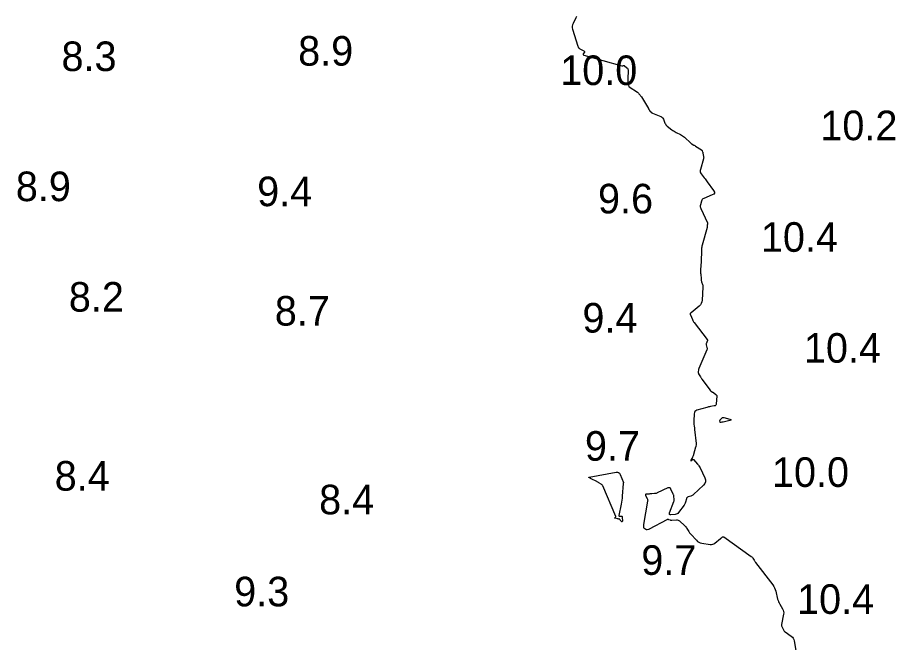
# Model space of a CAD drawing. Extents: x 1023796 to 1112670, y 656573 to 837340.
# Drawn here: x 1100808.4 to 1100956.7, y 688440.7 to 688546.3 of the extents above; entities that cross this region are included whole.
import ezdxf

# ---------------------------------------------------------------- set-up
doc = ezdxf.new("R2010")
doc.units = 0
doc.layers.add('V-CHAN-CONT-10FT', color=7, linetype='Continuous')
doc.layers.add('V-TOPO-SOUN', color=7, linetype='Continuous')

msp = doc.modelspace()

# ---------------------------------------------------------------- linework, layer by layer
at = {"layer": 'V-CHAN-CONT-10FT'}
msp.add_lwpolyline([(1100902.8, 688546.5), (1100902.72, 688546.28), (1100902.24, 688545.34), (1100902.14, 688545.1), (1100902.09, 688544.86), (1100902.1, 688544.62), (1100902.15, 688544.36), (1100903.01, 688541.5), (1100903.07, 688541.36), (1100903.15, 688541.24), (1100903.25, 688541.14), (1100903.38, 688541.06), (1100904.06, 688540.7), (1100904.12, 688540.66), (1100904.16, 688540.6), (1100904.16, 688540.54), (1100904.13, 688540.47), (1100903.95, 688540.18), (1100903.92, 688540.11), (1100903.92, 688540.05), (1100903.95, 688540.01), (1100904.02, 688539.98), (1100910.48, 688538.17), (1100910.51, 688538.16), (1100910.55, 688538.16), (1100910.58, 688538.16), (1100910.61, 688538.17), (1100910.73, 688538.23), (1100910.75, 688538.24), (1100910.78, 688538.24), (1100910.81, 688538.23), (1100910.84, 688538.21), (1100911.33, 688537.84), (1100911.41, 688537.77), (1100911.47, 688537.68), (1100911.5, 688537.59), (1100911.51, 688537.48), (1100911.45, 688535.85), (1100911.45, 688535.73), (1100911.45, 688535.61), (1100911.47, 688535.49), (1100911.49, 688535.37), (1100911.62, 688534.69), (1100911.63, 688534.68), (1100911.63, 688534.67), (1100911.64, 688534.66), (1100911.65, 688534.65), (1100911.68, 688534.63), (1100911.69, 688534.62), (1100911.7, 688534.61), (1100911.7, 688534.61), (1100911.71, 688534.6), (1100913.1, 688533.7), (1100913.17, 688533.65), (1100913.24, 688533.6), (1100913.3, 688533.54), (1100913.35, 688533.47), (1100913.57, 688533.2), (1100913.62, 688533.13), (1100913.67, 688533.06), (1100913.72, 688532.99), (1100913.76, 688532.91), (1100914.98, 688530.94), (1100914.98, 688530.93), (1100914.99, 688530.92), (1100914.99, 688530.92), (1100914.99, 688530.91), (1100914.99, 688530.87), (1100914.99, 688530.86), (1100914.99, 688530.85), (1100914.99, 688530.84), (1100915, 688530.83), (1100915.13, 688530.63), (1100915.15, 688530.59), (1100915.18, 688530.56), (1100915.21, 688530.53), (1100915.24, 688530.49), (1100915.43, 688530.31), (1100915.48, 688530.27), (1100915.52, 688530.24), (1100915.57, 688530.21), (1100915.63, 688530.19), (1100917.02, 688529.63), (1100917.17, 688529.55), (1100917.3, 688529.45), (1100917.4, 688529.32), (1100917.48, 688529.17), (1100917.73, 688528.51), (1100917.81, 688528.35), (1100917.9, 688528.21), (1100918.01, 688528.08), (1100918.14, 688527.96), (1100918.93, 688527.36), (1100919.1, 688527.24), (1100919.27, 688527.13), (1100919.44, 688527.03), (1100919.62, 688526.93), (1100920.35, 688526.56), (1100920.53, 688526.46), (1100920.7, 688526.35), (1100920.87, 688526.23), (1100921.02, 688526.1), (1100922.1, 688525.12), (1100922.16, 688525.07), (1100922.23, 688525.02), (1100922.29, 688524.98), (1100922.36, 688524.94), (1100922.63, 688524.79), (1100922.7, 688524.75), (1100922.77, 688524.71), (1100922.83, 688524.67), (1100922.9, 688524.62), (1100923.89, 688523.97), (1100923.93, 688523.94), (1100923.97, 688523.9), (1100924, 688523.86), (1100924.02, 688523.81), (1100924.09, 688523.61), (1100924.11, 688523.56), (1100924.12, 688523.51), (1100924.14, 688523.46), (1100924.15, 688523.4), (1100924.26, 688522.88), (1100924.27, 688522.78), (1100924.28, 688522.67), (1100924.27, 688522.57), (1100924.24, 688522.47), (1100923.73, 688520.67), (1100923.7, 688520.47), (1100923.71, 688520.28), (1100923.77, 688520.1), (1100923.87, 688519.93), (1100924.38, 688519.25), (1100924.51, 688519.08), (1100924.64, 688518.91), (1100924.76, 688518.74), (1100924.88, 688518.57), (1100925.96, 688517.09), (1100926.08, 688516.85), (1100926.09, 688516.65), (1100925.97, 688516.48), (1100925.74, 688516.35), (1100924.31, 688515.78), (1100924.16, 688515.71), (1100924.05, 688515.61), (1100923.97, 688515.48), (1100923.91, 688515.33), (1100923.74, 688514.68), (1100923.71, 688514.52), (1100923.71, 688514.36), (1100923.74, 688514.21), (1100923.8, 688514.05), (1100924.91, 688511.66), (1100924.93, 688511.63), (1100924.93, 688511.59), (1100924.93, 688511.56), (1100924.93, 688511.53), (1100924.9, 688511.38), (1100924.89, 688511.35), (1100924.89, 688511.31), (1100924.89, 688511.28), (1100924.89, 688511.24), (1100924.89, 688511.02), (1100924.89, 688510.98), (1100924.88, 688510.93), (1100924.87, 688510.88), (1100924.86, 688510.83), (1100924.04, 688507.88), (1100923.99, 688507.72), (1100923.96, 688507.55), (1100923.94, 688507.38), (1100923.93, 688507.21), (1100923.9, 688506.4), (1100923.9, 688506.29), (1100923.89, 688506.19), (1100923.89, 688506.08), (1100923.88, 688505.97), (1100923.86, 688505.55), (1100923.86, 688505.44), (1100923.85, 688505.34), (1100923.85, 688505.23), (1100923.84, 688505.12), (1100923.77, 688503.7), (1100923.77, 688503.52), (1100923.77, 688503.34), (1100923.77, 688503.16), (1100923.78, 688502.99), (1100923.84, 688502.16), (1100923.85, 688502.04), (1100923.87, 688501.92), (1100923.9, 688501.81), (1100923.93, 688501.69), (1100924.08, 688501.23), (1100924.11, 688501.12), (1100924.14, 688501), (1100924.15, 688500.89), (1100924.14, 688500.77), (1100924.01, 688498.57), (1100923.97, 688498.28), (1100923.87, 688498.02), (1100923.72, 688497.78), (1100923.51, 688497.57), (1100922.14, 688496.42), (1100922.12, 688496.41), (1100922.11, 688496.39), (1100922.09, 688496.38), (1100922.08, 688496.37), (1100922.01, 688496.32), (1100922, 688496.31), (1100921.99, 688496.29), (1100921.98, 688496.27), (1100921.99, 688496.26), (1100922, 688496.16), (1100922.01, 688496.14), (1100922.02, 688496.12), (1100922.02, 688496.1), (1100922.03, 688496.08), (1100922.37, 688495.3), (1100922.43, 688495.17), (1100922.51, 688495.04), (1100922.58, 688494.91), (1100922.67, 688494.79), (1100924.85, 688491.93), (1100924.9, 688491.87), (1100924.91, 688491.79), (1100924.91, 688491.72), (1100924.88, 688491.64), (1100924.73, 688491.34), (1100924.7, 688491.26), (1100924.69, 688491.18), (1100924.69, 688491.1), (1100924.71, 688491.02), (1100924.84, 688490.58), (1100924.86, 688490.48), (1100924.86, 688490.39), (1100924.85, 688490.29), (1100924.81, 688490.19), (1100923.48, 688487.05), (1100923.46, 688486.99), (1100923.43, 688486.92), (1100923.42, 688486.86), (1100923.4, 688486.79), (1100923.34, 688486.44), (1100923.34, 688486.41), (1100923.34, 688486.39), (1100923.34, 688486.36), (1100923.34, 688486.34), (1100923.37, 688486.24), (1100923.38, 688486.22), (1100923.39, 688486.2), (1100923.4, 688486.18), (1100923.41, 688486.15), (1100923.74, 688485.62), (1100923.8, 688485.52), (1100923.86, 688485.43), (1100923.93, 688485.34), (1100923.99, 688485.24), (1100925.36, 688483.36), (1100925.4, 688483.31), (1100925.45, 688483.26), (1100925.5, 688483.22), (1100925.55, 688483.18), (1100925.78, 688483.05), (1100925.83, 688483.02), (1100925.89, 688482.98), (1100925.94, 688482.95), (1100925.99, 688482.91), (1100926.34, 688482.66), (1100926.41, 688482.6), (1100926.45, 688482.54), (1100926.48, 688482.46), (1100926.48, 688482.37), (1100926.41, 688481.08), (1100926.38, 688480.93), (1100926.31, 688480.82), (1100926.21, 688480.75), (1100926.07, 688480.7), (1100925.44, 688480.6), (1100925.28, 688480.57), (1100925.12, 688480.54), (1100924.97, 688480.5), (1100924.81, 688480.46), (1100923.15, 688479.97), (1100922.95, 688479.89), (1100922.8, 688479.75), (1100922.71, 688479.58), (1100922.67, 688479.36), (1100922.62, 688478.16), (1100922.62, 688478.04), (1100922.63, 688477.92), (1100922.63, 688477.8), (1100922.64, 688477.68), (1100922.7, 688477.21), (1100922.72, 688477.09), (1100922.73, 688476.97), (1100922.74, 688476.85), (1100922.75, 688476.73), (1100923, 688474.34), (1100923, 688474.28), (1100923, 688474.23), (1100923, 688474.18), (1100922.99, 688474.13), (1100922.96, 688473.92), (1100922.95, 688473.87), (1100922.94, 688473.82), (1100922.93, 688473.77), (1100922.92, 688473.72), (1100922.58, 688472.51), (1100922.56, 688472.45), (1100922.55, 688472.39), (1100922.52, 688472.34), (1100922.5, 688472.28), (1100922.4, 688472.06), (1100922.37, 688472.01), (1100922.34, 688471.96), (1100922.32, 688471.9), (1100922.29, 688471.85), (1100922.13, 688471.52), (1100922.11, 688471.47), (1100922.11, 688471.45), (1100922.14, 688471.45), (1100922.18, 688471.48), (1100922.38, 688471.65), (1100922.43, 688471.68), (1100922.48, 688471.69), (1100922.52, 688471.67), (1100922.57, 688471.64), (1100923.26, 688470.87), (1100923.38, 688470.72), (1100923.49, 688470.56), (1100923.59, 688470.4), (1100923.68, 688470.23), (1100924.48, 688468.54), (1100924.58, 688468.21), (1100924.58, 688467.9), (1100924.47, 688467.61), (1100924.25, 688467.34), (1100922.54, 688465.72), (1100922.45, 688465.64), (1100922.35, 688465.57), (1100922.24, 688465.52), (1100922.13, 688465.47), (1100921.66, 688465.33), (1100921.55, 688465.28), (1100921.47, 688465.21), (1100921.4, 688465.12), (1100921.36, 688465.02), (1100921.22, 688464.44), (1100921.17, 688464.3), (1100921.12, 688464.17), (1100921.06, 688464.05), (1100920.98, 688463.94), (1100920.05, 688462.68), (1100919.94, 688462.55), (1100919.8, 688462.46), (1100919.65, 688462.39), (1100919.48, 688462.36), (1100918.76, 688462.31), (1100918.62, 688462.32), (1100918.53, 688462.37), (1100918.5, 688462.47), (1100918.53, 688462.62), (1100919.25, 688464.55), (1100919.28, 688464.65), (1100919.3, 688464.76), (1100919.3, 688464.86), (1100919.3, 688464.97), (1100919.26, 688465.4), (1100919.24, 688465.5), (1100919.22, 688465.61), (1100919.19, 688465.71), (1100919.15, 688465.81), (1100918.76, 688466.66), (1100918.67, 688466.8), (1100918.55, 688466.88), (1100918.41, 688466.89), (1100918.25, 688466.84), (1100916.45, 688466.01), (1100916.35, 688465.97), (1100916.23, 688465.93), (1100916.12, 688465.91), (1100916, 688465.89), (1100915.53, 688465.86), (1100915.41, 688465.85), (1100915.3, 688465.84), (1100915.18, 688465.83), (1100915.07, 688465.82), (1100914.6, 688465.79), (1100914.51, 688465.77), (1100914.46, 688465.73), (1100914.45, 688465.66), (1100914.48, 688465.57), (1100914.74, 688465.08), (1100914.79, 688464.97), (1100914.82, 688464.85), (1100914.83, 688464.72), (1100914.81, 688464.6), (1100914.11, 688460.65), (1100914.11, 688460.6), (1100914.1, 688460.55), (1100914.1, 688460.5), (1100914.1, 688460.46), (1100914.1, 688460.26), (1100914.1, 688460.22), (1100914.12, 688460.18), (1100914.14, 688460.14), (1100914.18, 688460.11), (1100914.54, 688459.87), (1100914.59, 688459.85), (1100914.63, 688459.83), (1100914.68, 688459.83), (1100914.74, 688459.83), (1100914.95, 688459.87), (1100915, 688459.88), (1100915.05, 688459.89), (1100915.1, 688459.91), (1100915.15, 688459.94), (1100918.09, 688461.53), (1100918.15, 688461.55), (1100918.22, 688461.56), (1100918.28, 688461.56), (1100918.35, 688461.54), (1100918.61, 688461.44), (1100918.68, 688461.41), (1100918.74, 688461.4), (1100918.81, 688461.39), (1100918.88, 688461.39), (1100919.68, 688461.46), (1100919.83, 688461.45), (1100919.97, 688461.42), (1100920.1, 688461.36), (1100920.22, 688461.27), (1100921.09, 688460.47), (1100921.19, 688460.36), (1100921.29, 688460.25), (1100921.37, 688460.13), (1100921.45, 688460.01), (1100921.75, 688459.49), (1100921.83, 688459.36), (1100921.91, 688459.24), (1100922, 688459.13), (1100922.1, 688459.01), (1100923.04, 688458), (1100923.24, 688457.82), (1100923.46, 688457.67), (1100923.7, 688457.57), (1100923.97, 688457.51), (1100925.38, 688457.3), (1100925.6, 688457.29), (1100925.8, 688457.32), (1100925.99, 688457.39), (1100926.17, 688457.51), (1100927.12, 688458.28), (1100927.16, 688458.32), (1100927.21, 688458.36), (1100927.25, 688458.39), (1100927.3, 688458.43), (1100927.48, 688458.57), (1100927.52, 688458.6), (1100927.57, 688458.61), (1100927.62, 688458.6), (1100927.66, 688458.58), (1100932.31, 688455.29), (1100932.39, 688455.23), (1100932.46, 688455.16), (1100932.53, 688455.08), (1100932.59, 688454.99), (1100932.8, 688454.62), (1100932.86, 688454.53), (1100932.91, 688454.45), (1100932.97, 688454.36), (1100933.04, 688454.27), (1100935.93, 688450.46), (1100936.1, 688450.21), (1100936.24, 688449.95), (1100936.35, 688449.68), (1100936.44, 688449.39), (1100936.77, 688448.08), (1100936.83, 688447.85), (1100936.91, 688447.63), (1100937.01, 688447.42), (1100937.12, 688447.21), (1100937.61, 688446.4), (1100937.71, 688446.19), (1100937.77, 688445.98), (1100937.79, 688445.75), (1100937.77, 688445.53), (1100937.44, 688443.76), (1100937.43, 688443.64), (1100937.43, 688443.53), (1100937.46, 688443.42), (1100937.51, 688443.31), (1100937.73, 688442.87), (1100937.8, 688442.77), (1100937.87, 688442.67), (1100937.95, 688442.59), (1100938.05, 688442.51), (1100939.07, 688441.79), (1100939.25, 688441.63), (1100939.4, 688441.44), (1100939.5, 688441.24), (1100939.57, 688441), (1100939.86, 688439.35)], dxfattribs=at)
for points in [[(1100927.46, 688477.97), (1100927.41, 688477.95), (1100927.36, 688477.94), (1100927.16, 688477.88), (1100927.11, 688477.88), (1100927.08, 688477.89), (1100927.06, 688477.91), (1100927.04, 688477.96), (1100927.02, 688478.16), (1100927.02, 688478.21), (1100927.03, 688478.26), (1100927.05, 688478.3), (1100927.08, 688478.34), (1100927.38, 688478.67), (1100927.44, 688478.73), (1100927.51, 688478.76), (1100927.59, 688478.77), (1100927.67, 688478.75), (1100928.69, 688478.47), (1100928.84, 688478.41), (1100928.89, 688478.36), (1100928.84, 688478.31), (1100928.69, 688478.26), (1100927.56, 688477.99), (1100927.51, 688477.98)], [(1100910.47, 688464.76), (1100910.42, 688464.42), (1100910.36, 688464.08), (1100909.97, 688462.21), (1100909.96, 688462.15), (1100909.98, 688462.11), (1100910.02, 688462.08), (1100910.09, 688462.07), (1100910.39, 688462.08), (1100910.45, 688462.07), (1100910.5, 688462.04), (1100910.53, 688461.99), (1100910.54, 688461.93), (1100910.55, 688461.23), (1100910.54, 688461.14), (1100910.51, 688461.1), (1100910.46, 688461.11), (1100910.4, 688461.17), (1100909.97, 688461.66), (1100909.95, 688461.67), (1100909.94, 688461.67), (1100909.93, 688461.67), (1100909.92, 688461.65), (1100909.88, 688461.59), (1100909.87, 688461.58), (1100909.87, 688461.58), (1100909.86, 688461.58), (1100909.85, 688461.58), (1100909.81, 688461.62), (1100909.8, 688461.62), (1100909.79, 688461.63), (1100909.78, 688461.64), (1100909.77, 688461.64), (1100909.26, 688461.76), (1100909.23, 688461.77), (1100909.21, 688461.79), (1100909.22, 688461.8), (1100909.25, 688461.82), (1100909.41, 688461.89), (1100909.45, 688461.91), (1100909.47, 688461.93), (1100909.47, 688461.96), (1100909.46, 688462), (1100907.23, 688467.18), (1100907.18, 688467.28), (1100907.12, 688467.36), (1100907.05, 688467.43), (1100906.96, 688467.5), (1100906.6, 688467.73), (1100906.5, 688467.78), (1100906.41, 688467.84), (1100906.32, 688467.89), (1100906.22, 688467.94), (1100905.29, 688468.4), (1100905.24, 688468.42), (1100905.19, 688468.45), (1100905.15, 688468.47), (1100905.1, 688468.5), (1100904.91, 688468.6), (1100904.88, 688468.62), (1100904.87, 688468.64), (1100904.88, 688468.65), (1100904.92, 688468.66), (1100909.48, 688469.51), (1100909.71, 688469.52), (1100909.9, 688469.46), (1100910.05, 688469.33), (1100910.17, 688469.13), (1100910.72, 688467.75), (1100910.72, 688467.74), (1100910.72, 688467.72), (1100910.72, 688467.71), (1100910.71, 688467.7), (1100910.69, 688467.64), (1100910.68, 688467.63), (1100910.67, 688467.62), (1100910.67, 688467.6), (1100910.67, 688467.59), (1100910.54, 688465.44), (1100910.51, 688465.1)]]:
    msp.add_lwpolyline(points, close=True, dxfattribs=at)

# ---------------------------------------------------------------- texts
at = {"layer": 'V-TOPO-SOUN'}
for s, p in [('8.9', (1100855.81, 688538.21)), ('8.3', (1100815.85, 688537.29)), ('10.0 ', (1100900.05, 688534.93)), ('10.2 ', (1100943.98, 688525.61)), ('8.9', (1100808.14, 688515.31)), ('9.4', (1100848.89, 688514.46)), ('9.6', (1100906.44, 688513.24)), ('10.4 ', (1100933.94, 688506.75)), ('8.2', (1100817.09, 688496.64)), ('8.7', (1100851.87, 688494.28)), ('9.4', (1100903.81, 688493.1)), ('10.4 ', (1100941.2, 688488.01)), ('9.7', (1100904.23, 688471.45)), ('10.0 ', (1100935.81, 688467.02)), ('8.4', (1100814.7, 688466.39)), ('8.4', (1100859.35, 688462.39)), ('9.7', (1100913.75, 688452.16)), ('9.3', (1100845.01, 688446.84)), ('10.4 ', (1100940.05, 688445.56))]:
    msp.add_text(s, height=5, dxfattribs=at).set_placement(p)

doc.saveas('drawing.dxf')
